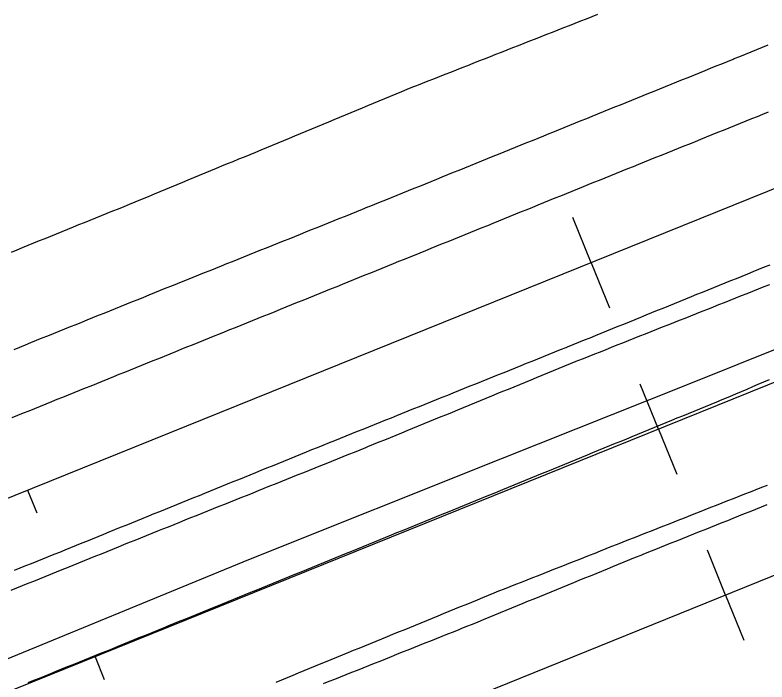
# Model space of a CAD drawing. Extents: x 1901471 to 1963503, y 756461 to 799997.
# Drawn here: x 1931549.2 to 1931672.9, y 773870.2 to 773980 of the extents above; entities that cross this region are included whole.
import ezdxf

# ---------------------------------------------------------------- set-up
doc = ezdxf.new("R2010")
doc.units = 0
for name, color, linetype in [('RD_EX_Fence_Other', 7, 'Continuous'), ('RD_EX_H2O', 7, 'Continuous'), ('RD_EX_Road', 7, 'Continuous'), ('RD_HC_Cl', 7, 'Continuous'), ('RD_HC_Data_Tic', 7, 'Continuous')]:
    doc.layers.add(name, color=color, linetype=linetype)

msp = doc.modelspace()

# ---------------------------------------------------------------- linework, layer by layer
at = {"layer": 'RD_EX_Fence_Other'}
msp.add_lwpolyline([(1931175.52, 773720.67), (1931160.97, 773716.6), (1931133.89, 773707.87), (1931200.95, 773735.19), (1931231.05, 773747.15), (1931247.24, 773753.46), (1931292.15, 773771.12), (1931336.3, 773788.85), (1931380.38, 773806.71), (1931409.68, 773818.55), (1931453.57, 773836.4), (1931499.45, 773854.51), (1931542.82, 773871.88), (1931587.66, 773890.33), (1931629.41, 773907.01), (1931659.56, 773919.03), (1931702.88, 773936.43)], dxfattribs=at)
at = {"layer": 'RD_EX_H2O'}
for points in [[(1931548.6, 773940.94), (1931549.53, 773941.31), (1931550.46, 773941.69), (1931551.38, 773942.07), (1931552.31, 773942.44), (1931553.24, 773942.82), (1931554.16, 773943.19), (1931555.09, 773943.57), (1931556.02, 773943.94), (1931556.94, 773944.32), (1931557.87, 773944.7), (1931558.8, 773945.07), (1931559.72, 773945.45), (1931560.65, 773945.82), (1931560.65, 773945.82), (1931561.58, 773946.2), (1931562.5, 773946.57), (1931563.43, 773946.95), (1931564.36, 773947.33), (1931565.28, 773947.7), (1931566.21, 773948.08), (1931567.14, 773948.45), (1931568.06, 773948.83), (1931568.99, 773949.2), (1931569.92, 773949.58), (1931570.32, 773949.75), (1931571.25, 773950.13), (1931572.17, 773950.51), (1931573.09, 773950.9), (1931574.02, 773951.28), (1931574.94, 773951.66), (1931575.86, 773952.05), (1931576.79, 773952.43), (1931577.71, 773952.81), (1931578.64, 773953.19), (1931579.56, 773953.58), (1931580.48, 773953.96), (1931581.41, 773954.34), (1931582.33, 773954.73), (1931583.25, 773955.11), (1931584.18, 773955.49), (1931585.1, 773955.87), (1931586.03, 773956.26), (1931586.95, 773956.64), (1931587.87, 773957.02), (1931588.8, 773957.41), (1931589.72, 773957.79), (1931590.65, 773958.17), (1931591.57, 773958.56), (1931592.49, 773958.94), (1931593.42, 773959.32), (1931594.34, 773959.7), (1931595.26, 773960.09), (1931596.19, 773960.47), (1931597.11, 773960.85), (1931598.04, 773961.24), (1931598.96, 773961.62), (1931599.88, 773962), (1931600.81, 773962.38), (1931601.73, 773962.77), (1931602.65, 773963.15), (1931603.58, 773963.53), (1931604.5, 773963.92), (1931605.43, 773964.3), (1931606.35, 773964.68), (1931607.27, 773965.06), (1931608.2, 773965.45), (1931609.12, 773965.83), (1931610.04, 773966.21), (1931610.97, 773966.6), (1931611.89, 773966.98), (1931612.82, 773967.36), (1931613.74, 773967.74), (1931614.66, 773968.13), (1931615.3, 773968.38), (1931616.24, 773968.74), (1931617.17, 773969.11), (1931618.1, 773969.48), (1931619.03, 773969.84), (1931619.03, 773969.84), (1931619.96, 773970.21), (1931620.89, 773970.57), (1931621.82, 773970.94), (1931622.75, 773971.3), (1931623.68, 773971.67), (1931624.61, 773972.03), (1931625.54, 773972.4), (1931626.47, 773972.77), (1931627.41, 773973.13), (1931628.34, 773973.5), (1931629.27, 773973.86), (1931630.2, 773974.23), (1931631.13, 773974.59), (1931632.06, 773974.96), (1931632.99, 773975.32), (1931633.92, 773975.69), (1931634.85, 773976.06), (1931635.78, 773976.42), (1931636.71, 773976.79), (1931637.64, 773977.15), (1931638.57, 773977.52), (1931639.51, 773977.88), (1931640.44, 773978.25), (1931641.37, 773978.61), (1931642.3, 773978.98), (1931643.23, 773979.35), (1931644.16, 773979.71), (1931645.09, 773980.08)], [(1931551.37, 773870.05), (1931552.3, 773870.43), (1931553.23, 773870.8), (1931554.15, 773871.18), (1931555.08, 773871.55), (1931556, 773871.93), (1931556.93, 773872.31), (1931557.86, 773872.68), (1931558.78, 773873.06), (1931559.71, 773873.43), (1931560.64, 773873.81), (1931561.56, 773874.18), (1931562.49, 773874.56), (1931563.42, 773874.94), (1931564.34, 773875.31), (1931565.27, 773875.69), (1931566.2, 773876.06), (1931567.12, 773876.44), (1931568.05, 773876.82), (1931568.98, 773877.19), (1931569.9, 773877.57), (1931570.83, 773877.94), (1931571.75, 773878.32), (1931572.68, 773878.7), (1931573.61, 773879.07), (1931574.53, 773879.45), (1931575.46, 773879.82), (1931576.39, 773880.2), (1931577.31, 773880.57), (1931578.24, 773880.95), (1931579.17, 773881.33), (1931580.09, 773881.7), (1931581.02, 773882.08), (1931581.95, 773882.45), (1931582.42, 773882.65), (1931583.35, 773883.03), (1931584.27, 773883.4), (1931585.2, 773883.78), (1931586.13, 773884.16), (1931587.05, 773884.54), (1931587.98, 773884.92), (1931588.9, 773885.29), (1931589.83, 773885.67), (1931590.76, 773886.05), (1931591.68, 773886.43), (1931592.61, 773886.8), (1931593.53, 773887.18), (1931593.53, 773887.18), (1931594.46, 773887.56), (1931595.39, 773887.94), (1931596.31, 773888.31), (1931597.24, 773888.69), (1931598.16, 773889.07), (1931599.09, 773889.45), (1931600.01, 773889.83), (1931600.94, 773890.2), (1931601.87, 773890.58), (1931602.79, 773890.96), (1931603.72, 773891.34), (1931604.64, 773891.71), (1931605.57, 773892.09), (1931606.5, 773892.47), (1931607.42, 773892.85), (1931608.35, 773893.22), (1931609.27, 773893.6), (1931610.2, 773893.98), (1931611.13, 773894.36), (1931612.05, 773894.74), (1931612.98, 773895.11), (1931613.9, 773895.49), (1931614.83, 773895.87), (1931615.75, 773896.25), (1931616.68, 773896.62), (1931617.61, 773897), (1931618.53, 773897.38), (1931619.46, 773897.76), (1931620.38, 773898.13), (1931621.31, 773898.51), (1931622.24, 773898.89), (1931623.16, 773899.27), (1931624.09, 773899.65), (1931625.01, 773900.02), (1931625.94, 773900.4), (1931626.86, 773900.78), (1931627.79, 773901.16), (1931628.72, 773901.53), (1931629.49, 773901.85), (1931630.42, 773902.23), (1931631.34, 773902.61), (1931632.27, 773902.99), (1931633.19, 773903.37), (1931634.12, 773903.75), (1931635.04, 773904.13), (1931635.97, 773904.51), (1931636.89, 773904.89), (1931637.82, 773905.27), (1931638.74, 773905.65), (1931639.67, 773906.03), (1931640.59, 773906.41), (1931641.52, 773906.79), (1931642.44, 773907.17), (1931643.37, 773907.55), (1931644.3, 773907.93), (1931645.22, 773908.31), (1931646.15, 773908.69), (1931647.07, 773909.07), (1931648, 773909.45), (1931648.92, 773909.83), (1931649.85, 773910.21), (1931650.77, 773910.58), (1931651.7, 773910.96), (1931652.62, 773911.34), (1931652.62, 773911.34), (1931653.55, 773911.72), (1931654.47, 773912.1), (1931655.4, 773912.48), (1931656.32, 773912.86), (1931657.25, 773913.24), (1931658.17, 773913.62), (1931659.1, 773914), (1931660.02, 773914.38), (1931660.95, 773914.76), (1931661.87, 773915.14), (1931662.8, 773915.52), (1931663.72, 773915.9), (1931664.65, 773916.28), (1931665.57, 773916.66), (1931665.98, 773916.83), (1931666.9, 773917.22), (1931667.82, 773917.61), (1931668.74, 773918), (1931669.66, 773918.39), (1931670.58, 773918.78), (1931671.5, 773919.17), (1931672.43, 773919.56), (1931673.35, 773919.95)]]:
    msp.add_lwpolyline(points, dxfattribs=at)
at = {"layer": 'RD_EX_Road'}
for points in [[(1931549.05, 773924.92), (1931549.97, 773925.3), (1931550.9, 773925.67), (1931551.83, 773926.04), (1931552.76, 773926.42), (1931553.68, 773926.79), (1931554.61, 773927.17), (1931555.54, 773927.54), (1931556.47, 773927.91), (1931557.39, 773928.29), (1931558.32, 773928.66), (1931559.25, 773929.03), (1931560.18, 773929.41), (1931561.1, 773929.78), (1931562.03, 773930.16), (1931562.96, 773930.53), (1931563.89, 773930.9), (1931564.81, 773931.28), (1931565.74, 773931.65), (1931566.67, 773932.03), (1931567.59, 773932.4), (1931568.52, 773932.77), (1931569.45, 773933.15), (1931570.38, 773933.52), (1931571.3, 773933.9), (1931572.23, 773934.27), (1931573.16, 773934.64), (1931574.09, 773935.02), (1931575.01, 773935.39), (1931575.94, 773935.77), (1931576.87, 773936.14), (1931577.59, 773936.43), (1931578.52, 773936.8), (1931579.44, 773937.18), (1931580.37, 773937.55), (1931581.3, 773937.92), (1931582.23, 773938.29), (1931583.15, 773938.67), (1931584.08, 773939.04), (1931585.01, 773939.41), (1931585.94, 773939.78), (1931586.87, 773940.16), (1931587.79, 773940.53), (1931588.72, 773940.9), (1931589.65, 773941.28), (1931590.58, 773941.65), (1931591.51, 773942.02), (1931592.43, 773942.39), (1931593.36, 773942.77), (1931594.29, 773943.14), (1931595.22, 773943.51), (1931596.15, 773943.89), (1931597.07, 773944.26), (1931598, 773944.63), (1931598.93, 773945), (1931599.86, 773945.38), (1931600.78, 773945.75), (1931601.71, 773946.12), (1931602.64, 773946.49), (1931603.57, 773946.87), (1931604.5, 773947.24), (1931605.42, 773947.61), (1931606.35, 773947.99), (1931607.28, 773948.36), (1931607.46, 773948.43), (1931608.39, 773948.81), (1931609.32, 773949.18), (1931610.24, 773949.56), (1931611.17, 773949.93), (1931612.1, 773950.31), (1931613.02, 773950.69), (1931613.95, 773951.06), (1931614.87, 773951.44), (1931615.8, 773951.81), (1931616.73, 773952.19), (1931617.65, 773952.56), (1931618.58, 773952.94), (1931619.51, 773953.32), (1931620.43, 773953.69), (1931621.36, 773954.07), (1931622.29, 773954.44), (1931623.21, 773954.82), (1931624.14, 773955.2), (1931625.07, 773955.57), (1931625.99, 773955.95), (1931626.92, 773956.32), (1931627.85, 773956.7), (1931628.77, 773957.07), (1931629.7, 773957.45), (1931630.63, 773957.83), (1931631.55, 773958.2), (1931632.48, 773958.58), (1931633.41, 773958.95), (1931634.33, 773959.33), (1931635.26, 773959.7), (1931636.19, 773960.08), (1931637.11, 773960.46), (1931637.7, 773960.7), (1931638.63, 773961.07), (1931639.56, 773961.45), (1931640.48, 773961.82), (1931641.41, 773962.2), (1931642.34, 773962.57), (1931643.26, 773962.95), (1931644.19, 773963.32), (1931645.12, 773963.7), (1931646.04, 773964.07), (1931646.97, 773964.45), (1931647.9, 773964.82), (1931648.83, 773965.2), (1931649.75, 773965.57), (1931650.68, 773965.95), (1931651.61, 773966.32), (1931652.53, 773966.7), (1931653.46, 773967.08), (1931654.39, 773967.45), (1931655.31, 773967.83), (1931656.24, 773968.2), (1931657.17, 773968.58), (1931658.09, 773968.95), (1931659.02, 773969.33), (1931659.95, 773969.7), (1931660.87, 773970.08), (1931661.8, 773970.45), (1931662.73, 773970.83), (1931663.65, 773971.2), (1931664.58, 773971.58), (1931665.51, 773971.95), (1931666.44, 773972.33), (1931667.36, 773972.7), (1931667.54, 773972.78), (1931668.47, 773973.15), (1931669.39, 773973.53), (1931670.32, 773973.91), (1931671.25, 773974.28), (1931672.17, 773974.66), (1931673.1, 773975.04)], [(1931548.75, 773913.7), (1931549.67, 773914.08), (1931550.6, 773914.45), (1931551.53, 773914.82), (1931552.46, 773915.2), (1931553.38, 773915.57), (1931554.31, 773915.95), (1931555.24, 773916.32), (1931556.16, 773916.7), (1931557.09, 773917.07), (1931558.02, 773917.44), (1931558.95, 773917.82), (1931559.87, 773918.19), (1931560.8, 773918.57), (1931561.73, 773918.94), (1931562.65, 773919.32), (1931563.58, 773919.69), (1931564.51, 773920.07), (1931565.44, 773920.44), (1931566.36, 773920.81), (1931567.29, 773921.19), (1931568.22, 773921.56), (1931569.15, 773921.94), (1931570.07, 773922.31), (1931571, 773922.69), (1931571.93, 773923.06), (1931572.85, 773923.44), (1931573.78, 773923.81), (1931574.71, 773924.18), (1931575.64, 773924.56), (1931576.56, 773924.93), (1931577.49, 773925.31), (1931578.42, 773925.68), (1931579.34, 773926.06), (1931580.27, 773926.43), (1931581.2, 773926.8), (1931582.13, 773927.18), (1931582.72, 773927.42), (1931583.65, 773927.79), (1931584.57, 773928.17), (1931585.5, 773928.54), (1931586.43, 773928.92), (1931587.35, 773929.29), (1931588.28, 773929.67), (1931589.21, 773930.04), (1931590.13, 773930.42), (1931591.06, 773930.79), (1931591.99, 773931.17), (1931592.91, 773931.54), (1931593.84, 773931.92), (1931594.77, 773932.29), (1931595.7, 773932.67), (1931596.62, 773933.04), (1931597.55, 773933.42), (1931598.48, 773933.79), (1931599.4, 773934.17), (1931600.33, 773934.54), (1931601.26, 773934.92), (1931602.18, 773935.29), (1931603.11, 773935.67), (1931604.04, 773936.04), (1931604.97, 773936.42), (1931605.89, 773936.79), (1931606.82, 773937.17), (1931607.75, 773937.54), (1931608.67, 773937.92), (1931609.6, 773938.29), (1931610.53, 773938.67), (1931611.45, 773939.04), (1931612.38, 773939.42), (1931613.31, 773939.79), (1931614.23, 773940.17), (1931614.92, 773940.44), (1931615.85, 773940.82), (1931616.77, 773941.2), (1931617.7, 773941.57), (1931618.63, 773941.95), (1931619.55, 773942.32), (1931620.48, 773942.7), (1931621.41, 773943.08), (1931622.33, 773943.45), (1931623.26, 773943.83), (1931624.19, 773944.2), (1931625.11, 773944.58), (1931626.04, 773944.96), (1931626.97, 773945.33), (1931627.89, 773945.71), (1931628.82, 773946.08), (1931629.75, 773946.46), (1931630.67, 773946.84), (1931631.6, 773947.21), (1931632.52, 773947.59), (1931633.45, 773947.96), (1931634.38, 773948.34), (1931635.3, 773948.72), (1931636.23, 773949.09), (1931637.16, 773949.47), (1931638.08, 773949.84), (1931639.01, 773950.22), (1931639.94, 773950.6), (1931640.86, 773950.97), (1931641.79, 773951.35), (1931642.72, 773951.72), (1931643.52, 773952.05), (1931644.45, 773952.42), (1931645.37, 773952.8), (1931646.3, 773953.17), (1931647.23, 773953.55), (1931648.15, 773953.92), (1931649.08, 773954.29), (1931650.01, 773954.67), (1931650.94, 773955.04), (1931651.86, 773955.42), (1931652.79, 773955.79), (1931653.72, 773956.16), (1931654.65, 773956.54), (1931655.57, 773956.91), (1931656.5, 773957.29), (1931657.43, 773957.66), (1931658.36, 773958.04), (1931659.28, 773958.41), (1931660.21, 773958.78), (1931661.14, 773959.16), (1931662.06, 773959.53), (1931662.99, 773959.91), (1931663.92, 773960.28), (1931664.85, 773960.66), (1931665.77, 773961.03), (1931666.7, 773961.4), (1931667.63, 773961.78), (1931668.56, 773962.15), (1931669.48, 773962.53), (1931670.41, 773962.9), (1931671.34, 773963.27), (1931672.27, 773963.65), (1931673.19, 773964.02)], [(1931549.13, 773888.56), (1931550.06, 773888.93), (1931550.98, 773889.31), (1931551.91, 773889.68), (1931552.84, 773890.06), (1931553.76, 773890.43), (1931554.69, 773890.81), (1931555.62, 773891.18), (1931556.55, 773891.55), (1931557.47, 773891.93), (1931558.4, 773892.3), (1931559.33, 773892.68), (1931560.25, 773893.05), (1931561.01, 773893.36), (1931561.93, 773893.73), (1931562.86, 773894.11), (1931563.79, 773894.49), (1931564.71, 773894.86), (1931565.64, 773895.24), (1931566.57, 773895.62), (1931567.49, 773895.99), (1931568.42, 773896.37), (1931569.35, 773896.74), (1931570.27, 773897.12), (1931571.2, 773897.5), (1931572.12, 773897.87), (1931573.05, 773898.25), (1931573.98, 773898.63), (1931574.9, 773899), (1931575.83, 773899.38), (1931576.76, 773899.75), (1931577.68, 773900.13), (1931578.61, 773900.51), (1931579.54, 773900.88), (1931580.46, 773901.26), (1931581.39, 773901.64), (1931582.32, 773902.01), (1931583.24, 773902.39), (1931584.17, 773902.76), (1931585.09, 773903.14), (1931586.02, 773903.52), (1931586.95, 773903.89), (1931587.87, 773904.27), (1931588.8, 773904.65), (1931589.73, 773905.02), (1931590.65, 773905.4), (1931591.58, 773905.77), (1931592.51, 773906.15), (1931593.43, 773906.53), (1931594.36, 773906.9), (1931595.29, 773907.28), (1931596.21, 773907.66), (1931597.14, 773908.03), (1931598.06, 773908.41), (1931598.99, 773908.78), (1931599.92, 773909.16), (1931600.92, 773909.56), (1931601.84, 773909.94), (1931602.77, 773910.31), (1931603.7, 773910.68), (1931604.63, 773911.06), (1931605.55, 773911.43), (1931606.48, 773911.8), (1931607.41, 773912.18), (1931608.34, 773912.55), (1931609.26, 773912.92), (1931610.19, 773913.29), (1931611.12, 773913.67), (1931612.05, 773914.04), (1931612.97, 773914.41), (1931613.9, 773914.79), (1931614.83, 773915.16), (1931615.76, 773915.53), (1931616.69, 773915.91), (1931617.61, 773916.28), (1931618.54, 773916.65), (1931619.47, 773917.03), (1931620.4, 773917.4), (1931621.32, 773917.77), (1931622.25, 773918.15), (1931623.18, 773918.52), (1931624.11, 773918.89), (1931625.03, 773919.27), (1931625.96, 773919.64), (1931626.89, 773920.01), (1931627.82, 773920.39), (1931628.74, 773920.76), (1931629.67, 773921.13), (1931630.6, 773921.51), (1931631.53, 773921.88), (1931632.46, 773922.25), (1931633.38, 773922.63), (1931634.31, 773923), (1931635.24, 773923.37), (1931636.17, 773923.75), (1931637.09, 773924.12), (1931638.02, 773924.49), (1931638.95, 773924.87), (1931639.88, 773925.24), (1931640.1, 773925.33), (1931641.03, 773925.71), (1931641.95, 773926.08), (1931642.88, 773926.46), (1931643.81, 773926.83), (1931644.73, 773927.21), (1931645.66, 773927.59), (1931646.59, 773927.96), (1931647.51, 773928.34), (1931648.44, 773928.71), (1931649.37, 773929.09), (1931650.29, 773929.47), (1931651.22, 773929.84), (1931652.15, 773930.22), (1931653.07, 773930.59), (1931654, 773930.97), (1931654.93, 773931.35), (1931655.85, 773931.72), (1931656.78, 773932.1), (1931657.71, 773932.47), (1931658.63, 773932.85), (1931659.56, 773933.22), (1931660.49, 773933.6), (1931661.41, 773933.98), (1931662.34, 773934.35), (1931663.27, 773934.73), (1931664.19, 773935.1), (1931665.12, 773935.48), (1931666.05, 773935.86), (1931666.97, 773936.23), (1931667.9, 773936.61), (1931668.83, 773936.98), (1931669.75, 773937.36), (1931670.68, 773937.74), (1931671.61, 773938.11), (1931672.53, 773938.49), (1931673.46, 773938.86)], [(1931548.59, 773885.28), (1931549.52, 773885.66), (1931550.45, 773886.03), (1931551.37, 773886.41), (1931552.3, 773886.78), (1931553.23, 773887.16), (1931554.15, 773887.53), (1931555.08, 773887.91), (1931556.01, 773888.28), (1931556.94, 773888.66), (1931557.86, 773889.03), (1931558.79, 773889.4), (1931559.72, 773889.78), (1931560.64, 773890.15), (1931561.57, 773890.53), (1931562.5, 773890.9), (1931563.42, 773891.28), (1931564.35, 773891.65), (1931565.28, 773892.03), (1931566.21, 773892.4), (1931567.13, 773892.78), (1931568.06, 773893.15), (1931568.99, 773893.53), (1931569.91, 773893.9), (1931570.84, 773894.28), (1931571.77, 773894.65), (1931572.7, 773895.02), (1931573.51, 773895.35), (1931574.44, 773895.72), (1931575.37, 773896.1), (1931576.3, 773896.47), (1931577.22, 773896.84), (1931578.15, 773897.21), (1931579.08, 773897.59), (1931580.01, 773897.96), (1931580.94, 773898.33), (1931581.86, 773898.7), (1931582.79, 773899.08), (1931583.72, 773899.45), (1931584.65, 773899.82), (1931585.58, 773900.19), (1931586.5, 773900.57), (1931587.43, 773900.94), (1931588.36, 773901.31), (1931589.29, 773901.68), (1931590.22, 773902.06), (1931591.14, 773902.43), (1931592.07, 773902.8), (1931593, 773903.17), (1931593.93, 773903.55), (1931594.86, 773903.92), (1931595.78, 773904.29), (1931596.71, 773904.66), (1931597.64, 773905.04), (1931598.57, 773905.41), (1931599.5, 773905.78), (1931600.42, 773906.15), (1931601.35, 773906.53), (1931602.28, 773906.9), (1931603.21, 773907.27), (1931604.14, 773907.64), (1931605.06, 773908.02), (1931605.99, 773908.39), (1931606.92, 773908.76), (1931607.28, 773908.91), (1931608.2, 773909.29), (1931609.13, 773909.67), (1931610.05, 773910.05), (1931610.98, 773910.43), (1931611.9, 773910.81), (1931612.83, 773911.18), (1931613.75, 773911.56), (1931614.68, 773911.94), (1931615.6, 773912.32), (1931616.53, 773912.7), (1931617.45, 773913.08), (1931618.38, 773913.46), (1931619.31, 773913.84), (1931620.23, 773914.22), (1931621.16, 773914.6), (1931622.08, 773914.98), (1931623.01, 773915.36), (1931623.93, 773915.74), (1931624.86, 773916.12), (1931625.78, 773916.5), (1931626.71, 773916.88), (1931627.63, 773917.25), (1931628.56, 773917.63), (1931629.48, 773918.01), (1931630.41, 773918.39), (1931631.33, 773918.77), (1931632.26, 773919.15), (1931633.18, 773919.53), (1931634.11, 773919.91), (1931635.03, 773920.29), (1931635.96, 773920.67), (1931636.88, 773921.05), (1931637.81, 773921.43), (1931638.73, 773921.81), (1931639.66, 773922.19), (1931640.58, 773922.57), (1931641.51, 773922.95), (1931641.79, 773923.06), (1931642.72, 773923.43), (1931643.65, 773923.8), (1931644.58, 773924.17), (1931645.51, 773924.53), (1931646.44, 773924.9), (1931647.37, 773925.27), (1931648.3, 773925.64), (1931649.23, 773926.01), (1931650.16, 773926.38), (1931651.09, 773926.75), (1931652.01, 773927.12), (1931652.94, 773927.49), (1931653.87, 773927.86), (1931654.8, 773928.23), (1931655.73, 773928.6), (1931656.66, 773928.96), (1931657.59, 773929.33), (1931658.52, 773929.7), (1931659.45, 773930.07), (1931660.38, 773930.44), (1931661.31, 773930.81), (1931662.24, 773931.18), (1931663.17, 773931.55), (1931664.1, 773931.92), (1931665.03, 773932.29), (1931665.95, 773932.66), (1931666.88, 773933.02), (1931667.81, 773933.39), (1931668.74, 773933.76), (1931669.67, 773934.13), (1931670.6, 773934.5), (1931671.53, 773934.87), (1931672.46, 773935.24), (1931673.39, 773935.61)], [(1931592.17, 773870.14), (1931593.1, 773870.52), (1931594.02, 773870.9), (1931594.95, 773871.28), (1931595.87, 773871.66), (1931596.8, 773872.04), (1931597.72, 773872.42), (1931598.65, 773872.8), (1931599.57, 773873.18), (1931600.29, 773873.47), (1931601.21, 773873.85), (1931602.14, 773874.23), (1931603.06, 773874.61), (1931603.99, 773874.99), (1931604.92, 773875.37), (1931605.84, 773875.75), (1931606.77, 773876.12), (1931607.69, 773876.5), (1931608.62, 773876.88), (1931609.54, 773877.26), (1931610.47, 773877.64), (1931611.39, 773878.02), (1931612.32, 773878.4), (1931613.25, 773878.77), (1931614.17, 773879.15), (1931615.1, 773879.53), (1931616.02, 773879.91), (1931616.95, 773880.29), (1931617.87, 773880.67), (1931618.8, 773881.05), (1931619.72, 773881.43), (1931620.65, 773881.8), (1931621.58, 773882.18), (1931622.5, 773882.56), (1931623.43, 773882.94), (1931624.35, 773883.32), (1931625.28, 773883.7), (1931626.2, 773884.08), (1931627.13, 773884.45), (1931628.05, 773884.83), (1931628.82, 773885.14), (1931629.75, 773885.51), (1931630.68, 773885.88), (1931631.61, 773886.25), (1931632.54, 773886.61), (1931633.47, 773886.98), (1931634.4, 773887.35), (1931635.33, 773887.71), (1931636.26, 773888.08), (1931637.19, 773888.45), (1931638.12, 773888.82), (1931639.05, 773889.18), (1931639.98, 773889.55), (1931640.91, 773889.92), (1931641.84, 773890.29), (1931642.77, 773890.65), (1931643.7, 773891.02), (1931644.63, 773891.39), (1931645.56, 773891.75), (1931646.49, 773892.12), (1931647.42, 773892.49), (1931648.35, 773892.86), (1931649.28, 773893.22), (1931650.21, 773893.59), (1931651.14, 773893.96), (1931652.07, 773894.33), (1931653, 773894.69), (1931653.93, 773895.06), (1931654.86, 773895.43), (1931655.79, 773895.79), (1931656.72, 773896.16), (1931657.65, 773896.53), (1931658.58, 773896.9), (1931659.06, 773897.08), (1931659.99, 773897.45), (1931660.92, 773897.82), (1931661.85, 773898.18), (1931662.78, 773898.55), (1931663.71, 773898.92), (1931664.64, 773899.28), (1931665.57, 773899.65), (1931666.5, 773900.01), (1931667.43, 773900.38), (1931668.36, 773900.75), (1931669.29, 773901.11), (1931670.22, 773901.48), (1931671.15, 773901.85), (1931672.08, 773902.21), (1931673.02, 773902.58)], [(1931599.98, 773869.9), (1931600.91, 773870.27), (1931601.84, 773870.64), (1931602.77, 773871.01), (1931603.7, 773871.38), (1931604.63, 773871.75), (1931605.55, 773872.13), (1931606.48, 773872.5), (1931607.41, 773872.87), (1931608.34, 773873.24), (1931609.27, 773873.61), (1931610.2, 773873.98), (1931611.12, 773874.35), (1931612.05, 773874.73), (1931612.98, 773875.1), (1931613.91, 773875.47), (1931614.84, 773875.84), (1931615.77, 773876.21), (1931616.69, 773876.58), (1931617.62, 773876.95), (1931618.55, 773877.33), (1931619.48, 773877.7), (1931620.41, 773878.07), (1931621.34, 773878.44), (1931622.27, 773878.81), (1931622.61, 773878.95), (1931623.53, 773879.33), (1931624.46, 773879.7), (1931625.38, 773880.08), (1931626.31, 773880.46), (1931627.23, 773880.84), (1931628.16, 773881.22), (1931629.08, 773881.6), (1931630.01, 773881.98), (1931630.93, 773882.36), (1931631.86, 773882.73), (1931632.79, 773883.11), (1931633.71, 773883.49), (1931634.64, 773883.87), (1931635.56, 773884.25), (1931636.49, 773884.63), (1931637.41, 773885.01), (1931638.34, 773885.38), (1931639.26, 773885.76), (1931640.19, 773886.14), (1931641.12, 773886.52), (1931642.04, 773886.9), (1931642.97, 773887.28), (1931643.89, 773887.66), (1931644.82, 773888.03), (1931645.74, 773888.41), (1931646.67, 773888.79), (1931647.59, 773889.17), (1931648.52, 773889.55), (1931649.44, 773889.93), (1931650.37, 773890.31), (1931651.3, 773890.69), (1931652.22, 773891.06), (1931652.53, 773891.19), (1931653.46, 773891.56), (1931654.39, 773891.93), (1931655.32, 773892.31), (1931656.25, 773892.68), (1931657.17, 773893.05), (1931658.1, 773893.42), (1931659.03, 773893.79), (1931659.96, 773894.16), (1931660.89, 773894.53), (1931661.82, 773894.91), (1931662.74, 773895.28), (1931663.67, 773895.65), (1931664.6, 773896.02), (1931665.53, 773896.39), (1931666.46, 773896.76), (1931667.39, 773897.13), (1931668.31, 773897.51), (1931669.24, 773897.88), (1931670.17, 773898.25), (1931671.1, 773898.62), (1931672.03, 773898.99), (1931672.96, 773899.36)]]:
    msp.add_lwpolyline(points, dxfattribs=at)
at = {"layer": 'RD_HC_Cl'}
for p, q in [((1938541.05, 776727.63), (1929630.2, 773125.03)), ((1938552.08, 776700.34), (1929639.84, 773096.99)), ((1938563.17, 776672.89), (1929646.86, 773068.07))]:
    msp.add_line(p, q, dxfattribs=at)
at = {"layer": 'RD_HC_Data_Tic'}
for p, q in [((1931643.99, 773939.19), (1931641, 773946.61)), ((1931643.99, 773939.19), (1931646.99, 773931.78)), ((1931655.08, 773911.78), (1931652.08, 773919.2)), ((1931655.08, 773911.78), (1931658.08, 773904.36)), ((1931551.28, 773901.71), (1931552.78, 773898)), ((1931666.12, 773884.45), (1931663.12, 773891.87)), ((1931666.12, 773884.45), (1931669.12, 773877.03)), ((1931562.37, 773874.3), (1931563.87, 773870.59))]:
    msp.add_line(p, q, dxfattribs=at)

doc.saveas('drawing.dxf')
